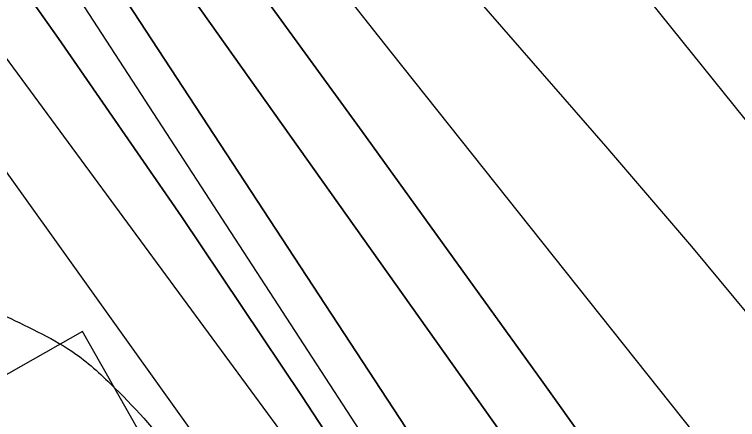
# Model space of a CAD drawing. Extents: x 3684037 to 3722149, y 433263 to 459021.
# Drawn here: x 3705018.5 to 3705346.3, y 448610.2 to 448793.8 of the extents above; entities that cross this region are included whole.
import ezdxf

# ---------------------------------------------------------------- set-up
doc = ezdxf.new("R2010")
doc.units = 0
for name, color, linetype in [('V-RIVR-EDGE', 7, 'Continuous'), ('V-RRAP-RVMT', 7, 'Continuous'), ('V-TOPO-DPTH', 7, 'Continuous'), ('V-TOPO-MAJR', 7, 'Continuous'), ('V-TOPO-MINR', 7, 'Continuous'), ('V-TOPO-WATR', 7, 'Continuous')]:
    doc.layers.add(name, color=color, linetype=linetype)

msp = doc.modelspace()

# ---------------------------------------------------------------- linework, layer by layer
at = {"layer": 'V-RIVR-EDGE'}
msp.add_spline([(3696491.01, 456956.98), (3696499.46, 456945.34), (3696522.43, 456915.36), (3696551.06, 456881.73), (3696592.6, 456839.57), (3696607.93, 456824.57), (3696661.56, 456762.17), (3696696.26, 456732.56), (3696736.59, 456690.41), (3696782.99, 456647.43), (3696798.72, 456631.62), (3696862.88, 456574.85), (3696899.59, 456542.81), (3696931.08, 456518.47), (3696942.36, 456503.48), (3696952.45, 456494.97), (3696962.14, 456487.66), (3696987.16, 456470.62), (3697014.61, 456451.55), (3697061.04, 456420.29), (3697092.52, 456395.55), (3697134.08, 456360.67), (3697166.78, 456335.52), (3697185.73, 456316.47), (3697201.46, 456298.23), (3697211.53, 456284.46), (3697233.7, 456256.1), (3697255.88, 456230.97), (3697279.27, 456203.82), (3697316.37, 456164.91), (3697353.48, 456123.98), (3697376.87, 456099.66), (3697406.33, 456076.13), (3697430.14, 456057.88), (3697450.33, 456044.89), (3697520.13, 455982.44), (3697544.34, 455963.37), (3697581.9, 455942.25), (3697614.61, 455926), (3697632.78, 455913.82), (3697662.24, 455891.91), (3697710.26, 455848.12), (3697757.45, 455800.7), (3697792.14, 455767.05), (3697833.3, 455729.34), (3697868.4, 455696.9), (3697895.83, 455673.38), (3697933.75, 455633.66), (3697972.88, 455598.38), (3698039.46, 455539.58), (3698090.29, 455492.15), (3698135.88, 455447.55), (3698177.02, 455406.61), (3698217.74, 455359.2), (3698254.45, 455321.1), (3698281.47, 455292.72), (3698316.18, 455265.55), (3698357.36, 455240.78), (3698381.98, 455222.12), (3698407.8, 455194.96), (3698430.77, 455163.36), (3698450.93, 455141.88), (3698487.66, 455113.89), (3698517.53, 455091.17), (3698534.07, 455076.97), (3698556.24, 455049.42), (3698582.46, 455019.84), (3698614.72, 454987.01), (3698657.08, 454947.27), (3698691.37, 454913.62), (3698718, 454887.28), (3698807.16, 454806.58), (3698837.41, 454775.78), (3698881.4, 454739.68), (3698910.45, 454713.73), (3698949.18, 454677.64), (3698989.11, 454637.11), (3699039.14, 454591.7), (3699066.57, 454562.92), (3699088.77, 454545.47), (3699187.23, 454465.17), (3699228.39, 454429.88), (3699268.34, 454393.8), (3699300.6, 454360.56), (3699328.84, 454330.56), (3699382.5, 454285.14), (3699427.29, 454244.19), (3699474.49, 454199.59), (3699500.3, 454170.41), (3699532.57, 454139.2), (3699563.24, 454114.46), (3699588.66, 454093.77), (3699608.43, 454073.91), (3699636.65, 454041.49), (3699659.24, 454015.55), (3699675.77, 453998.53), (3699726.99, 453942.6), (3699768.93, 453898.01), (3699807.65, 453854.65), (3699829.44, 453837.61), (3699865.77, 453811.24), (3699885.13, 453793.8), (3699924.68, 453762.57), (3699939.63, 453754.85), (3699950.95, 453754.42), (3699975.6, 453746.67), (3700001.84, 453731.24), (3700023.64, 453714.2), (3700032.9, 453700.84), (3700036.11, 453688.7), (3700042.15, 453679.38), (3700052.63, 453667.23), (3700065.94, 453651.02), (3700072.38, 453638.47), (3700079.63, 453627.94), (3700095.35, 453607.27), (3700141.31, 453551.36), (3700161.45, 453521.38), (3700185.64, 453491.4), (3700219.92, 453452.9), (3700237.25, 453429.81), (3700255.39, 453407.52), (3700340.92, 453326.44), (3700393.37, 453280.61), (3700435.74, 453243.71), (3700480.94, 453207.61), (3700509.2, 453188.54), (3700535.04, 453172.3), (3700559.26, 453156.47), (3700600.44, 453130.89), (3700613.76, 453121.15), (3700623.46, 453116.28), (3700639.19, 453100.47), (3700647.65, 453090.74), (3700674.71, 453074.9), (3700691.25, 453060.71), (3700727.58, 453033.93), (3700758.25, 453008.78), (3700801.44, 452977.54), (3700837.37, 452952.38), (3700871.67, 452924.8), (3700903.95, 452898.44), (3700927.77, 452880.99), (3700958.44, 452857.86), (3701015.34, 452807.99), (3701048.43, 452780.41), (3701075.48, 452762.95), (3701104.95, 452743.47), (3701127.16, 452730.88), (3701156.63, 452713.42), (3701182.87, 452695.56), (3701204.67, 452682.16), (3701235.37, 452666.32), (3701255.56, 452654.14), (3701285.83, 452633.03), (3701312.86, 452607.09), (3701321.33, 452599.79), (3701332.23, 452591.67), (3701350.39, 452577.48), (3701370.57, 452560.44), (3701389.13, 452544.63), (3701408.91, 452532.04), (3701434.36, 452518.63), (3701456.18, 452512.11), (3701467.08, 452506.42), (3701486.05, 452491.01), (3701499.77, 452482.08), (3701518.75, 452468.28), (3701537.72, 452454.08), (3701554.26, 452439.49), (3701575.24, 452422.85), (3701592.2, 452410.28), (3701622.47, 452387.15), (3701647.09, 452368.49), (3701696.32, 452326.72), (3701727.79, 452300.36), (3701754.02, 452278.86), (3701780.66, 452258.17), (3701815.38, 452234.23), (3701863.81, 452194.89), (3701890.45, 452176.22), (3701916.7, 452162), (3701938.89, 452143.34), (3701962.31, 452129.94), (3701986.93, 452112.09), (3702011.95, 452090.6), (3702032.94, 452074.37), (3702051.1, 452058.55), (3702109.2, 452006.65), (3702158.04, 451973.37), (3702192.75, 451944.17), (3702212.11, 451923.9), (3702228.25, 451910.12), (3702239.56, 451906.04), (3702258.94, 451893.46), (3702276.69, 451876.03), (3702294.85, 451861.43), (3702325.52, 451839.11), (3702353.77, 451816.4), (3702388.48, 451789.62), (3702409.06, 451772.59), (3702442.56, 451743.39), (3702493.4, 451700.4), (3702516.8, 451677.7), (3702543.84, 451656.2), (3702589.05, 451624.55), (3702615.68, 451603.86), (3702648.37, 451577.9), (3702681.06, 451551.13), (3702714.15, 451522.34), (3702744.82, 451496.38), (3702761.76, 451479.36), (3702791.61, 451448.55), (3702806.52, 451427.89), (3702821.83, 451408.04), (3702843.21, 451386.55), (3702872.26, 451361.01), (3702910.6, 451327.75), (3702933.18, 451303.03), (3702957.78, 451275.47), (3702989.23, 451239), (3703050.15, 451184.26), (3703086.05, 451144.95), (3703114.68, 451113.34), (3703144.52, 451080.11), (3703160.65, 451061.87), (3703178, 451046.86), (3703202.6, 451019.71), (3703240.51, 450979.58), (3703264.72, 450956.48), (3703289.72, 450930.13), (3703316.74, 450902.16), (3703339.74, 450878.65), (3703374.42, 450840.15), (3703418.36, 450788.28), (3703459.08, 450738.85), (3703496.19, 450699.53), (3703592.58, 450595.78), (3703613.16, 450579.55), (3703630.9, 450558.88), (3703650.24, 450530.53), (3703671.59, 450496.51), (3703693.35, 450468.15), (3703725.21, 450432.89), (3703758.29, 450400.86), (3703788.55, 450373.7), (3703807.1, 450353.03), (3703820.41, 450338.03), (3703842.98, 450309.27), (3703868.37, 450275.64), (3703879.24, 450255.8), (3703887.68, 450233.54), (3703893.72, 450223.82), (3703916.29, 450193.44), (3703936.04, 450167.51), (3703950.95, 450147.66), (3704020.69, 450060.95), (3704036.82, 450041.5), (3704044.07, 450029.75), (3704061.81, 450007.88), (3704081.17, 449986.4), (3704102.92, 449954.4), (3704113.39, 449937.79), (3704138.38, 449903.36), (3704157.73, 449880.26), (3704175.46, 449851.91), (3704189.15, 449830.04), (3704204.88, 449813.42), (3704221.81, 449792.76), (3704273.77, 449711.76), (3704281.41, 449690.71), (3704297.12, 449666.01), (3704324.1, 449622.27), (3704340.63, 449601.6), (3704382.92, 449535.99), (3704402.67, 449506.83), (3704415.95, 449482.53), (3704431.66, 449459.44), (3704449.4, 449437.16), (3704471.98, 449410.42), (3704491.34, 449390.55), (3704521.18, 449354.9), (3704545.76, 449323.7), (3704553.81, 449308.31), (3704563.07, 449292.11), (3704576.77, 449271.05), (3704594.9, 449242.3), (3704618.66, 449204.23), (3704654.93, 449156.02), (3704685.15, 449111.87), (3704709.72, 449071.77), (3704733.89, 449034.11), (3704765.72, 448985.91), (3704789.88, 448945.01), (3704815.26, 448906.53), (3704829.35, 448881.42), (3704849.89, 448850.24), (3704868.83, 448820.67), (3704884.95, 448801.63), (3704901.08, 448780.96), (3704913.97, 448762.33), (3704925.64, 448740.06), (3704932.48, 448726.7), (3704949.8, 448698.35), (3704967.55, 448682.54), (3704988.15, 448670.76), (3705014.8, 448656.95), (3705046.3, 448639.88), (3705064.06, 448624.47), (3705092.28, 448592.05), (3705105.17, 448573.42), (3705120.49, 448553.97), (3705145.89, 448522.77), (3705180.17, 448483.87), (3705197.5, 448460.37), (3705228.52, 448416.22), (3705268.84, 448365.58), (3705295.84, 448328.31), (3705331.7, 448279.29), (3705359.5, 448238.78), (3705380.04, 448203.15), (3705402.15, 448152.55), (3705422.25, 448101.95), (3705439.55, 448066.32), (3705459.26, 448025.43)], degree=3, dxfattribs=at)
at = {"layer": 'V-RRAP-RVMT'}
msp.add_lwpolyline([(3705694.36, 447564.54), (3705637.93, 447686.21), (3705630.76, 447682.88), (3705568.94, 447816.17), (3705562.15, 447813.07), (3705500.85, 447945.3), (3705497, 447943.47), (3705436.31, 448074.29), (3705435.66, 448073.99), (3705373.5, 448207.71), (3705360.21, 448201.57), (3705307.13, 448316.13), (3705285.76, 448304.71), (3705219.5, 448427.38), (3705208.9, 448421.32), (3705138.31, 448545.76), (3705115.83, 448532.94), (3705049.39, 448650.15), (3705004.42, 448624.71), (3704928.69, 448758.07), (3704914.75, 448750.08), (3704884.16, 448803.45), (3705314.54, 449029.89)], dxfattribs=at)
at = {"layer": 'V-TOPO-DPTH'}
for points in [[(3705343.57, 448380.88), (3705330.63, 448400.95), (3705047.15, 448833.69), (3705023.51, 448869.32), (3704999.61, 448904.77), (3704975.3, 448939.94), (3704950.71, 448974.92), (3704905.27, 449038.81), (3704903.2, 449041.71), (3704901.12, 449044.59), (3704899.03, 449047.47), (3704896.93, 449050.34), (3704470.47, 449629.42)], [(3704470.47, 449629.42), (3704896.93, 449050.34), (3704899.03, 449047.47), (3704901.12, 449044.59), (3704903.2, 449041.71), (3704905.27, 449038.81), (3704950.71, 448974.92), (3704975.3, 448939.94), (3704999.61, 448904.77), (3705023.51, 448869.32), (3705047.15, 448833.69), (3705330.63, 448400.95), (3705343.57, 448380.88)], [(3704469.51, 449556.61), (3704625.07, 449347.41), (3704665.35, 449293.24), (3704705.63, 449239.07), (3704745.92, 449184.9), (3704786.21, 449130.74), (3704827.27, 449075.54), (3704846.97, 449048.93), (3704866.58, 449022.27), (3704886.08, 448995.51), (3704905.5, 448968.7), (3704981.61, 448863.09), (3705038.38, 448782.98), (3705094.28, 448702.29), (3705148.89, 448620.72), (3705202.63, 448538.55), (3705320.25, 448355.57)], [(3705320.25, 448355.57), (3705202.63, 448538.55), (3705148.89, 448620.72), (3705094.28, 448702.29), (3705038.38, 448782.98), (3704981.61, 448863.09), (3704905.5, 448968.7), (3704886.08, 448995.51), (3704866.58, 449022.27), (3704846.97, 449048.93), (3704827.27, 449075.54), (3704786.21, 449130.74), (3704745.92, 449184.9), (3704705.63, 449239.07), (3704665.35, 449293.24), (3704625.07, 449347.41), (3704469.51, 449556.61)], [(3704431.46, 449522.19), (3704764.53, 449065.04), (3704791.47, 449028.1), (3704818.44, 448991.19), (3704845.45, 448954.31), (3704872.49, 448917.45), (3704913.16, 448862.08), (3704960.39, 448797.42), (3705007.39, 448732.61), (3705054.06, 448667.54), (3705100.49, 448602.32), (3705205.44, 448454.08), (3705212.74, 448443.67), (3705219.97, 448433.22), (3705227.1, 448422.7), (3705234.16, 448412.13), (3705241.1, 448401.48), (3705247.94, 448390.77), (3705254.63, 448379.96)], [(3706098.38, 447121.23), (3705789.04, 447677.24), (3705447.44, 448285.39), (3705438.29, 448301.54), (3705429.06, 448317.64), (3705419.71, 448333.68), (3705410.29, 448349.66), (3705400.68, 448365.54), (3705390.91, 448381.31), (3705380.9, 448396.93), (3705370.72, 448412.45), (3705344.87, 448451.2), (3705321.5, 448485.92), (3705297.92, 448520.49), (3705274.04, 448554.85), (3705249.95, 448589.07), (3704934.32, 449033.23), (3704926.32, 449044.46), (3704918.28, 449055.68), (3704910.21, 449066.86), (3704902.12, 449078.03), (3704655.5, 449417.12)], [(3704655.5, 449417.12), (3704902.12, 449078.03), (3704910.21, 449066.86), (3704918.28, 449055.68), (3704926.32, 449044.46), (3704934.32, 449033.23), (3705249.95, 448589.07), (3705274.04, 448554.85), (3705297.92, 448520.49), (3705321.5, 448485.92), (3705344.87, 448451.2), (3705370.72, 448412.45), (3705380.9, 448396.93), (3705390.91, 448381.31), (3705400.68, 448365.54), (3705410.29, 448349.66), (3705419.71, 448333.68), (3705429.06, 448317.64), (3705438.29, 448301.54), (3705447.44, 448285.39), (3705789.04, 447677.24), (3706098.38, 447121.23)], [(3705431.54, 448380.56), (3705425.75, 448389.6), (3705419.87, 448398.57), (3705413.84, 448407.44), (3705407.72, 448416.25), (3705339.29, 448513.09), (3705298.76, 448570.19), (3705258.07, 448627.18), (3705217.15, 448683.99), (3705176.06, 448740.69), (3704966.75, 449028.32), (3704952.24, 449048.28), (3704937.74, 449068.25), (3704923.25, 449088.23), (3704908.78, 449108.23), (3704831.91, 449214.55), (3704778.9, 449287.63), (3704725.74, 449360.6)], [(3704725.74, 449360.6), (3704778.9, 449287.63), (3704831.91, 449214.55), (3704908.78, 449108.23), (3704923.25, 449088.23), (3704937.74, 449068.25), (3704952.24, 449048.28), (3704966.75, 449028.32), (3705176.06, 448740.69), (3705217.15, 448683.99), (3705258.07, 448627.18), (3705298.76, 448570.19), (3705339.29, 448513.09), (3705407.72, 448416.25), (3705413.84, 448407.44), (3705419.87, 448398.57), (3705425.75, 448389.6), (3705431.54, 448380.56)]]:
    msp.add_lwpolyline(points, dxfattribs=at)
at = {"layer": 'V-TOPO-MAJR'}
msp.add_lwpolyline([(3704567.62, 449618.47), (3704793.52, 449307.85), (3704820.93, 449270.11), (3704848.31, 449232.33), (3704875.63, 449194.52), (3704902.92, 449156.69), (3704942.34, 449101.96), (3704949.92, 449091.49), (3704957.53, 449081.04), (3704965.2, 449070.63), (3704972.9, 449060.24), (3705033.47, 448978.92), (3705071.72, 448928.07), (3705110.3, 448877.48), (3705149.36, 448827.25), (3705188.74, 448777.28), (3705437.94, 448464.19), (3705452.6, 448445.49), (3705467.07, 448426.63), (3705481.24, 448407.56), (3705495.22, 448388.35), (3705508.87, 448368.89), (3705522.27, 448349.28), (3705947.23, 447800.68)], dxfattribs=at)
at = {"layer": 'V-TOPO-MINR'}
for points in [[(3704547.76, 449692.87), (3704962.54, 449114.17), (3704964.98, 449110.76), (3704967.42, 449107.36), (3704969.86, 449103.95), (3704972.31, 449100.54), (3704975.82, 449095.64), (3704976.51, 449094.69), (3704977.2, 449093.74), (3704977.9, 449092.79), (3704978.6, 449091.85), (3704983.96, 449084.7), (3704987.38, 449080.21), (3704990.84, 449075.76), (3704994.38, 449071.37), (3704997.97, 449067.02), (3705013.61, 449048.34), (3705025.1, 449034.72), (3705036.64, 449021.13), (3705048.25, 449007.62), (3705059.92, 448994.14), (3705286.39, 448734.18), (3705325.39, 448688.57), (3705363.8, 448642.47)], [(3704470.47, 449629.42), (3704896.93, 449050.34), (3704899.03, 449047.47), (3704901.12, 449044.59), (3704903.2, 449041.71), (3704905.27, 449038.81), (3704950.71, 448974.92), (3704975.3, 448939.94), (3704999.61, 448904.77), (3705023.51, 448869.32), (3705047.15, 448833.69), (3705330.63, 448400.95), (3705343.57, 448380.88)], [(3704490.44, 449567.03), (3704848.4, 449093.57), (3704855.43, 449084.27), (3704862.44, 449074.96), (3704869.45, 449065.65), (3704876.45, 449056.33), (3704883.4, 449046.98), (3704890.29, 449037.59), (3704897.09, 449028.13), (3704903.84, 449018.62), (3704912.29, 449006.6), (3704923.13, 448990.99), (3704933.86, 448975.31), (3704944.42, 448959.51), (3704954.86, 448943.64), (3705324.69, 448374.9)], [(3704469.51, 449556.61), (3704625.07, 449347.41), (3704665.35, 449293.24), (3704705.63, 449239.07), (3704745.92, 449184.9), (3704786.21, 449130.74), (3704827.27, 449075.54), (3704846.97, 449048.93), (3704866.58, 449022.27), (3704886.08, 448995.51), (3704905.5, 448968.7), (3704981.61, 448863.09), (3705038.38, 448782.98), (3705094.28, 448702.29), (3705148.89, 448620.72), (3705202.63, 448538.55), (3705320.25, 448355.57)], [(3704655.5, 449417.12), (3704902.12, 449078.03), (3704910.21, 449066.86), (3704918.28, 449055.68), (3704926.32, 449044.46), (3704934.32, 449033.23), (3705249.95, 448589.07), (3705274.04, 448554.85), (3705297.92, 448520.49), (3705321.5, 448485.92), (3705344.87, 448451.2), (3705370.72, 448412.45), (3705380.9, 448396.93), (3705390.91, 448381.31), (3705400.68, 448365.54), (3705410.29, 448349.66), (3705419.71, 448333.68), (3705429.06, 448317.64), (3705438.29, 448301.54), (3705447.44, 448285.39), (3705789.04, 447677.24), (3706098.38, 447121.23)], [(3704558.81, 449392.92), (3704594.21, 449344.72), (3704629.67, 449296.56), (3704820.55, 449037.76), (3704831.84, 449022.44), (3704843.12, 449007.13), (3704854.4, 448991.81), (3704865.68, 448976.49), (3705173.63, 448558.09), (3705199.34, 448522.48), (3705224.62, 448486.56), (3705249.24, 448450.2), (3705273.43, 448413.53), (3705317.75, 448344.99)], [(3704725.74, 449360.6), (3704778.9, 449287.63), (3704831.91, 449214.55), (3704908.78, 449108.23), (3704923.25, 449088.23), (3704937.74, 449068.25), (3704952.24, 449048.28), (3704966.75, 449028.32), (3705176.06, 448740.69), (3705217.15, 448683.99), (3705258.07, 448627.18), (3705298.76, 448570.19), (3705339.29, 448513.09), (3705407.72, 448416.25), (3705413.84, 448407.44), (3705419.87, 448398.57), (3705425.75, 448389.6), (3705431.54, 448380.56)], [(3704884.91, 449354.44), (3704914.18, 449309.26), (3704944.44, 449264.74), (3704975.37, 449220.66), (3705020.9, 449157.27), (3705029.66, 449145.29), (3705038.55, 449133.41), (3705047.64, 449121.67), (3705056.85, 449110.03), (3705105.19, 449050.01), (3705138.67, 449008.44), (3705172.14, 448966.87), (3705205.62, 448925.29), (3705239.09, 448883.71), (3705546.2, 448502.23)]]:
    msp.add_lwpolyline(points, dxfattribs=at)
at = {"layer": 'V-TOPO-WATR'}
msp.add_lwpolyline([(3704431.46, 449522.19), (3704764.53, 449065.04), (3704791.47, 449028.1), (3704818.44, 448991.19), (3704845.45, 448954.31), (3704872.49, 448917.45), (3704913.16, 448862.08), (3704960.39, 448797.42), (3705007.39, 448732.61), (3705054.06, 448667.54), (3705100.49, 448602.32), (3705205.44, 448454.08), (3705212.74, 448443.67), (3705219.97, 448433.22), (3705227.1, 448422.7), (3705234.16, 448412.13), (3705241.1, 448401.48), (3705247.94, 448390.77), (3705254.63, 448379.96)], dxfattribs=at)

doc.saveas('drawing.dxf')
